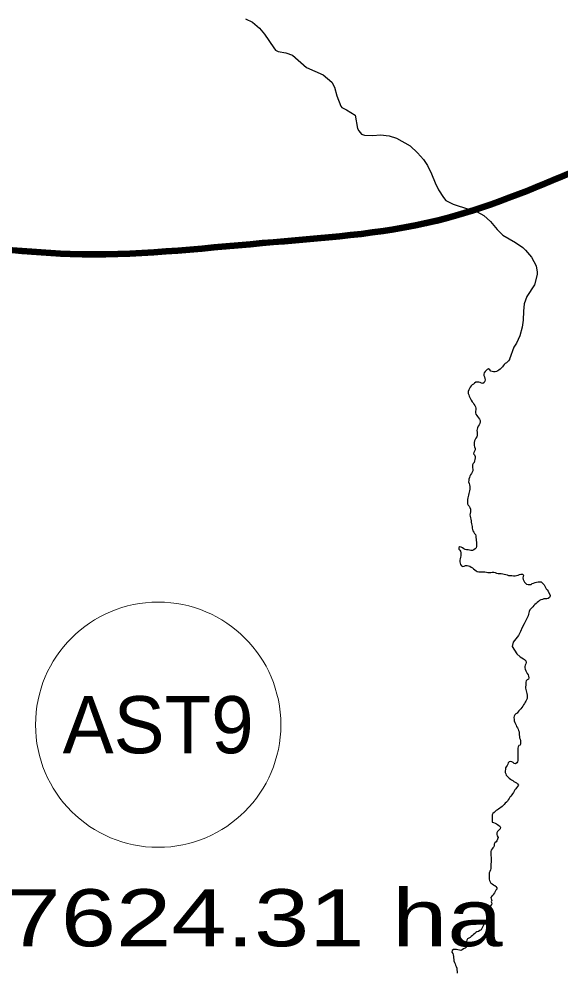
# Model space of a CAD drawing. Extents: x -1643653 to 4543381, y 1624270 to 13878484.
# Drawn here: x 730025 to 734768, y 8959914 to 8968257 of the extents above; entities that cross this region are included whole.
import ezdxf
from ezdxf.enums import TextEntityAlignment as Align

# ---------------------------------------------------------------- set-up
doc = ezdxf.new("R2010")
doc.units = 0
doc.header["$LTSCALE"] = 200
for name, color, linetype, lineweight in [('1', 7, 'Continuous', 13), ('24', 7, 'Continuous', 25), ('26', 7, 'Continuous', 106), ('27', 7, 'Continuous', 53), ('28', 7, 'Continuous', 53), ('45', 7, 'Continuous', 13)]:
    doc.layers.add(name, color=color, linetype=linetype, lineweight=lineweight)
doc.layers.add('63', color=7, linetype='Continuous')

msp = doc.modelspace()

# ---------------------------------------------------------------- linework, layer by layer
at = {"layer": '1', "lineweight": 25}
msp.add_spline([(814781, 9009175.5), (814787.2, 9009173.4), (814796.9, 9009173.4), (814799.4, 9009172.4), (814805.1, 9009174.5), (814805.6, 9009176.5), (814811.7, 9009179.5), (814811.7, 9009179.5), (814801.5, 9009181), (814790.7, 9009181.5), (814784.1, 9009183.1), (814777.4, 9009185.1), (814778.4, 9009175.5)], degree=3, dxfattribs=at)
at = {"layer": '24'}
for points in [[(732006.1, 8968259.5), (732068.7, 8968231.4), (732130.1, 8968177.5), (732172.3, 8968124.3), (732254.1, 8968003.8), (732270.8, 8967986), (732292.3, 8967973.5), (732359.4, 8967962.3), (732419.1, 8967940.3), (732541.4, 8967832.4), (732686.6, 8967768.5), (732762.4, 8967705.5), (732787.2, 8967659.9), (732807.8, 8967584.8), (732842.4, 8967493.1), (732851.1, 8967484), (732892.3, 8967462.8), (732967.3, 8967414.9), (732986, 8967300), (732997.8, 8967278.1), (733022.8, 8967248.5), (733047.5, 8967241.4), (733120.3, 8967238.6), (733188.8, 8967243.5), (733264.7, 8967233.7), (733328, 8967214.7), (733447.7, 8967146.1), (733512.9, 8967086.8), (733564.5, 8967027.4), (733599.2, 8966975.3), (733599.2, 8966975.3), (733635.8, 8966903.5)], [(733635.8, 8966903.5), (733667.4, 8966823.6), (733697.2, 8966763.3), (733739, 8966694.9), (733760.7, 8966668.4), (733825.8, 8966637.8), (733959, 8966591.6), (734034.5, 8966569.7), (734094.6, 8966536.2), (734151.5, 8966485), (734209.2, 8966415.7), (734259.6, 8966363.7), (734370.9, 8966301.9), (734433.4, 8966256), (734458.6, 8966232.5), (734511.2, 8966171.1), (734552, 8966096.3), (734560.3, 8966041.1), (734559.6, 8966020.2), (734537.3, 8965930.7), (734471.1, 8965828), (734446.2, 8965764.4), (734439.5, 8965701), (734438, 8965620.3), (734427.4, 8965560.6), (734408.2, 8965484.4), (734379, 8965420.6), (734356.7, 8965384.2), (734317.4, 8965278.9)], [(734317.4, 8965278.9), (734316.7, 8965277.6), (734309.6, 8965266), (734300.3, 8965256.2), (734290.8, 8965248), (734280, 8965241.5), (734271, 8965232.4), (734262.1, 8965222.2), (734255.2, 8965210.8), (734246, 8965201.4), (734235.3, 8965192.4), (734225.2, 8965183.6), (734214.5, 8965176.8), (734203.3, 8965171.2), (734191.1, 8965169), (734176.5, 8965168.2), (734165.4, 8965170.5), (734153.3, 8965175.2), (734146.5, 8965187.1), (734135.5, 8965193.7), (734123.7, 8965189.1), (734113.9, 8965181), (734104.7, 8965171.5), (734096.9, 8965160.2), (734092, 8965148.5), (734093.8, 8965135.7), (734099.1, 8965124.2), (734101.8, 8965111.2), (734104.4, 8965098.9), (734101.7, 8965086.3), (734094.8, 8965075.1), (734085.3, 8965066.8), (734072.7, 8965069.6), (734061.6, 8965075.9), (734048.7, 8965077.6), (734035.9, 8965079.3), (734022.6, 8965077.8), (734012.9, 8965069.3), (734002.3, 8965061.6), (733992.1, 8965054.2), (733982.6, 8965044.5), (733973.5, 8965035.4), (733966.4, 8965023.8), (733961.2, 8965011.2), (733957.4, 8964996.8), (733956.8, 8964980.1), (733961.7, 8964967.6), (733965, 8964954.8), (733969.4, 8964942.7), (733975.5, 8964931.1), (733983, 8964920.4), (733992.3, 8964907.2), (733999.9, 8964896), (734007, 8964885.5), (734014.1, 8964874.7), (734019.1, 8964863.1), (734023, 8964850.6), (734021.8, 8964836.9), (734020.6, 8964824.1), (734020.5, 8964810.9), (734024.2, 8964798.7), (734031.2, 8964786.5), (734039.1, 8964776.3), (734045.8, 8964764.7), (734054.2, 8964754.9)], [(734054.2, 8964754.9), (734060.9, 8964743.3), (734062.1, 8964730.9), (734057.1, 8964716.4), (734051.1, 8964704.2), (734044.2, 8964692), (734039, 8964679.5), (734033.5, 8964667.7), (734031.7, 8964654.4), (734034.2, 8964641.1), (734034.2, 8964628.3), (734034.1, 8964613), (734031.7, 8964599), (734024.3, 8964586.6), (734018.8, 8964574.7), (734012.7, 8964563), (734010, 8964550.6), (734009.5, 8964537.9), (734009, 8964524.6), (734010.7, 8964510.9), (734016.3, 8964498.6), (734016.6, 8964486), (734010.2, 8964474.6), (734005, 8964463.3), (734003.8, 8964450.7), (734012.6, 8964441.7), (734016, 8964428.6), (734016.2, 8964415.1), (734015.3, 8964401.5), (734012.5, 8964389.2), (734008.2, 8964375), (733999.7, 8964365), (733992.6, 8964354.2), (733992.8, 8964341.2), (733995.2, 8964328.2), (733996.5, 8964315.3), (733996.1, 8964302.6)], [(733996.1, 8964302.6), (733991.3, 8964290.8), (733985.7, 8964278.4), (733977, 8964266.7), (733970.8, 8964254.3), (733966.8, 8964241.9), (733962.8, 8964229.6), (733960.8, 8964216.6), (733959.5, 8964204), (733963.7, 8964190.5), (733968, 8964177.9), (733970, 8964165.6), (733970.8, 8964152.7), (733969.3, 8964140.3), (733967.8, 8964127), (733965.9, 8964114.5), (733963.3, 8964101.8), (733960.2, 8964089.4), (733957.5, 8964076.7), (733954, 8964064.3), (733950.2, 8964052), (733949.4, 8964039.4), (733948.8, 8964026.1), (733950.4, 8964013.4), (733956.9, 8964002.4), (733964.9, 8963992.1), (733970.9, 8963980.8), (733975.1, 8963967.2), (733977.1, 8963954.1), (733977.3, 8963941.3), (733974.7, 8963928.5), (733969.8, 8963916.5), (733973.1, 8963904.2), (733975.6, 8963891), (733978.1, 8963878), (733980.9, 8963864.1), (733983.6, 8963851.7), (733985.7, 8963839), (733987.3, 8963825.2), (733990.2, 8963813), (733991.4, 8963800.2), (733993.4, 8963787.4), (733998.3, 8963775.9), (734004.5, 8963764.8), (734011.8, 8963753.8), (734019.7, 8963743.9), (734023.1, 8963731.8), (734024.4, 8963719), (734025.3, 8963704.3), (734026.4, 8963691.4), (734027.8, 8963677.9), (734028.3, 8963664.8), (734028.3, 8963651.9), (734028.2, 8963639.3), (734025.8, 8963627), (734017.3, 8963617.8), (734005.2, 8963608.5), (733993.3, 8963604.6), (733979.8, 8963604.3), (733967.2, 8963605.8), (733955.4, 8963610.6), (733942.5, 8963609.8), (733929.6, 8963614), (733918.5, 8963620.1), (733907.4, 8963627.1)], [(733907.4, 8963627.1), (733896, 8963632.6), (733883.9, 8963636.4), (733873.5, 8963629), (733873.4, 8963616.1), (733881.9, 8963606.8), (733890.4, 8963597.1), (733892.8, 8963584.5), (733892.8, 8963571.2), (733891.7, 8963557.6), (733888.4, 8963545.2), (733885.2, 8963532.5), (733883.4, 8963519.3), (733883.6, 8963506.2), (733884.6, 8963493.5), (733889.7, 8963481.7), (733897.6, 8963469.9), (733908.2, 8963462.6), (733921.2, 8963465.7), (733932.8, 8963471.8), (733947.2, 8963473.3), (733959.5, 8963471.2), (733971.9, 8963465.6), (733982.9, 8963458.6), (733993.4, 8963451), (734003.9, 8963442.6), (734014.3, 8963435.6), (734024.7, 8963427.4), (734036.2, 8963420), (734048.7, 8963417.4), (734061.5, 8963417), (734075.2, 8963416.7), (734088.5, 8963416.8), (734101.5, 8963418.1), (734115.2, 8963415.3), (734127.4, 8963412.7), (734140.3, 8963411.9)], [(734140.3, 8963411.9), (734153.1, 8963412.5), (734166.7, 8963413), (734179.8, 8963413), (734192.9, 8963411.4), (734204.7, 8963406.1), (734217.6, 8963403.3), (734230.9, 8963401.8), (734244.9, 8963401.4), (734258.5, 8963399.5), (734272.1, 8963396.5), (734284.7, 8963393.3), (734297.7, 8963389.8), (734310, 8963386.4), (734324.6, 8963384.7), (734339.7, 8963384.1), (734353.5, 8963383.7), (734366.6, 8963383.7), (734380.1, 8963384.7), (734392.7, 8963388.3), (734405.8, 8963393.8), (734418.5, 8963396.7), (734431.2, 8963396.6), (734441, 8963388.7), (734438.8, 8963376.4), (734433.9, 8963364.4), (734437.2, 8963351.6), (734442.7, 8963339.3), (734449.4, 8963327.7), (734457.2, 8963316.7), (734467.7, 8963309.5), (734480.4, 8963305.5), (734493.4, 8963305.1), (734506.2, 8963307.8), (734517.6, 8963314.2), (734529, 8963319.3), (734541.9, 8963323.9), (734554.4, 8963327), (734568.6, 8963330.6), (734581.7, 8963331.2), (734594.2, 8963329.3), (734605.3, 8963322.3), (734613.5, 8963312.8), (734620.4, 8963302.1), (734626.4, 8963290.9), (734633.3, 8963280.1), (734640, 8963269.1), (734647.3, 8963258.4), (734655.3, 8963248.2), (734662.7, 8963234.7), (734672.8, 8963211.7)], [(734672.8, 8963211.7), (734674.2, 8963206.7), (734674.2, 8963203.6), (734671.8, 8963197.4), (734666.7, 8963191.8), (734656.5, 8963184.6), (734644, 8963181), (734630.8, 8963180.4), (734617.4, 8963180.5), (734606.2, 8963174.5), (734593.3, 8963171.7), (734582, 8963165), (734571.1, 8963158.4), (734560.2, 8963150), (734550, 8963141.1), (734540.7, 8963132.2), (734531.7, 8963121.8), (734523.2, 8963111.8), (734513.7, 8963102.3), (734503.3, 8963094.3), (734495.2, 8963084.6), (734491.5, 8963070.7), (734487.3, 8963058.8), (734483.8, 8963046.6), (734481.8, 8963033.4), (734475.8, 8963021.3), (734469.1, 8963010), (734463.7, 8962997.9), (734452.3, 8962973.1)], [(734452.3, 8962973.1), (734447.6, 8962962.4), (734429.7, 8962928.5), (734414.2, 8962893.9), (734396.5, 8962860.8), (734373.9, 8962829.8), (734350.6, 8962800.1), (734340.4, 8962763.4), (734361.6, 8962732.1), (734382.8, 8962699.1), (734411.5, 8962673.7), (734426.3, 8962663.6), (734439.8, 8962657), (734450.1, 8962649.5), (734460.7, 8962637.1), (734463.7, 8962623.8), (734462.3, 8962611.2), (734455.9, 8962600), (734451.7, 8962588.5), (734451.6, 8962576.2), (734454.6, 8962563.8), (734460.7, 8962551.3), (734466, 8962539.4), (734473.2, 8962527.7), (734480.5, 8962515.1), (734485.3, 8962503.2), (734487.4, 8962490.2), (734483.7, 8962478.7), (734472.9, 8962472.5), (734463.9, 8962463.6), (734460.9, 8962451.8), (734460.9, 8962439.4), (734460.8, 8962426.2), (734458.8, 8962411.3), (734458.1, 8962398.5), (734460, 8962386.5), (734462.6, 8962374.7), (734466.6, 8962362.6), (734470.8, 8962350.7), (734471.7, 8962337.7), (734471.5, 8962322.5), (734471.3, 8962308.9), (734467.4, 8962297.2), (734460.8, 8962286.3), (734455.3, 8962275.4), (734448.8, 8962263.2), (734441, 8962251.4), (734433.2, 8962240.7), (734425.2, 8962229), (734417.4, 8962219.1), (734409.1, 8962209), (734400, 8962199.1), (734391.7, 8962190), (734383.7, 8962181), (734374.2, 8962173.1), (734366, 8962164.3), (734357.8, 8962153.6), (734354.8, 8962141), (734357.8, 8962124), (734360.1, 8962112), (734364.5, 8962097.4), (734370.5, 8962085.5), (734375.3, 8962073.5), (734380.1, 8962061.9), (734387.2, 8962050.9), (734392.9, 8962039.6), (734398.1, 8962027.3), (734401.7, 8962015.2), (734402.3, 8962002.2), (734402.4, 8961989.4), (734404.1, 8961976.6), (734406.8, 8961963.1), (734410.8, 8961952.5), (734414.1, 8961938.9), (734414.2, 8961925.2), (734413.8, 8961912.3), (734411.4, 8961900), (734399.9, 8961895.9), (734394.8, 8961885), (734391.5, 8961872.9), (734391.2, 8961870.4), (734391.1, 8961855.7), (734391, 8961841.3), (734390.9, 8961829.3), (734390.8, 8961816.6), (734390.7, 8961803.9), (734390.3, 8961791), (734390.1, 8961778.6), (734390, 8961766.5), (734388, 8961754.5), (734380.7, 8961744.3), (734371, 8961736.2), (734358.2, 8961738.1), (734350.1, 8961747.3), (734338.7, 8961752.7), (734327, 8961755.8), (734315.1, 8961754.3), (734307.7, 8961744), (734302.1, 8961733.4), (734296.4, 8961722.2), (734289.2, 8961711.3)], [(734289.2, 8961711.3), (734283.8, 8961700), (734281.5, 8961688.1), (734280.9, 8961674.6), (734280.8, 8961661.6), (734284.7, 8961649.7), (734287.4, 8961637.4), (734296.4, 8961627.5), (734306.7, 8961619), (734316.1, 8961610.8), (734326.2, 8961603.1), (734336, 8961596), (734346.8, 8961589.7), (734356.9, 8961582), (734368.8, 8961575.5), (734379.9, 8961568.9), (734388.6, 8961559.9), (734395.6, 8961549.8), (734388.5, 8961537.7), (734380.5, 8961527.4), (734372.8, 8961518.1), (734365.6, 8961507.4), (734359.4, 8961496), (734352.2, 8961485.5), (734344.5, 8961473.6), (734337.4, 8961463.9), (734328.9, 8961454.1), (734321.4, 8961443.2), (734315, 8961432.6), (734307.4, 8961421.2), (734299.3, 8961410.7), (734290.8, 8961400.6), (734280.7, 8961391.1), (734271.1, 8961380.8), (734263, 8961371.6), (734254, 8961362.1), (734243, 8961354.4), (734232.2, 8961347.1), (734222.1, 8961340.4), (734211.8, 8961333.8), (734201, 8961327), (734191.4, 8961318.2), (734182.9, 8961308.7), (734173.4, 8961301.1), (734167, 8961290.8), (734166.8, 8961278.6), (734166.7, 8961265.9), (734166.4, 8961252.4), (734165.8, 8961238.4), (734167.3, 8961226.5), (734178.3, 8961221.3), (734191, 8961218.2), (734202.9, 8961212.1), (734213, 8961204.5), (734223.8, 8961197.5), (734234.3, 8961191.3), (734239.4, 8961180.2), (734236.8, 8961167.9), (734227.7, 8961158.7), (734219.6, 8961150.8), (734213.2, 8961144.3), (734207.2, 8961131.5), (734207.9, 8961118.3), (734211.4, 8961106.2), (734218, 8961091.1)], [(734218, 8961091.1), (734207.8, 8961062.9), (734200, 8961053), (734190.9, 8961044.2), (734184.6, 8961033.6), (734182.6, 8961021.3), (734181.7, 8961009.3), (734171.8, 8961001.8), (734165.3, 8960991.3), (734157.6, 8960980.9), (734153.4, 8960969.1), (734153.9, 8960956.9), (734155.7, 8960944.8), (734155.6, 8960930.8), (734157.2, 8960918.6), (734157.3, 8960903.8), (734157.4, 8960891.6), (734158.6, 8960889.5), (734158.7, 8960875.6), (734155.4, 8960860.1), (734154.8, 8960846.8), (734154.5, 8960832.9), (734154.7, 8960820.1), (734151.4, 8960807.7), (734146.5, 8960794.6), (734140.1, 8960780.9), (734140, 8960767.8), (734139.7, 8960754.8), (734139.4, 8960740.2), (734140.4, 8960727.2), (734143.2, 8960714.9), (734147.9, 8960702.2), (734155.3, 8960690.7), (734166.3, 8960684.7), (734176.8, 8960677.5), (734187.8, 8960671.4), (734189.3, 8960669.8)], [(734189.3, 8960669.8), (734197.1, 8960661.3), (734205.7, 8960651.9), (734207.8, 8960639.2), (734198.6, 8960629.6), (734192.4, 8960618.6), (734185.6, 8960607.7), (734178.1, 8960596.2), (734172.6, 8960584.9), (734163.4, 8960576.4), (734155.8, 8960565.4), (734158.7, 8960553), (734164.3, 8960541.4), (734158.6, 8960528.3), (734163.7, 8960516.2), (734160.8, 8960503.2), (734153, 8960493), (734150.5, 8960481.4), (734151.3, 8960469.9), (734157.4, 8960454), (734161.1, 8960441.5), (734162.3, 8960428.1), (734164.3, 8960415.1), (734164.5, 8960402.2), (734163.1, 8960389.5), (734158.2, 8960377.6), (734150.7, 8960367.4), (734141.7, 8960366.9), (734131.8, 8960362.7), (734121.8, 8960358.9), (734113.8, 8960347.7), (734103.8, 8960338.3), (734094.2, 8960329.3), (734087.1, 8960318.7), (734080.9, 8960307.4), (734075.3, 8960295.5), (734070.1, 8960283.9), (734057.8, 8960277.4), (734046.2, 8960267.9), (734033.3, 8960266.2), (734022.6, 8960259.8), (734013.1, 8960249.4), (734003.4, 8960241), (733993.2, 8960233), (733983.7, 8960224.1), (733973.5, 8960216.7), (733963.2, 8960208.9), (733950.5, 8960205.4), (733944.1, 8960193.5), (733941.6, 8960180.5), (733944.1, 8960167.2), (733947, 8960154.9), (733945.1, 8960142.1), (733938.6, 8960128.8), (733928.6, 8960120.9), (733915.5, 8960116.3), (733904.7, 8960108.7), (733893.3, 8960102.3), (733880.1, 8960103.4), (733866.8, 8960106.6), (733854.8, 8960111), (733841.7, 8960111.4), (733828.3, 8960110), (733814.9, 8960100.8), (733814.5, 8960086.4)], [(733814.5, 8960086.4), (733821.2, 8960074.7), (733825.6, 8960062.8), (733828.5, 8960050.2), (733828.2, 8960037.1), (733829.8, 8960023.7), (733832, 8960011.3), (733837.2, 8959997.6), (733842.3, 8959985.5), (733846.4, 8959973.3), (733851.2, 8959961.1), (733856.7, 8959946), (733856.5, 8959932.7), (733859.7, 8959919.4), (733860.2, 8959902.9)]]:
    msp.add_lwpolyline(points, dxfattribs=at)
at = {"layer": '26'}
msp.add_spline([(738852.4, 8967397.8), (738119.2, 8967456.1), (736819.8, 8967385.2), (735978.7, 8967299.6), (734932.4, 8966935.1), (733681.7, 8966482.5), (732152.4, 8966285.3), (730470.8, 8966190.5), (727806.8, 8965794.5), (726426, 8965189.7), (726351.8, 8965240.9), (726326.3, 8965228.3)], degree=3, dxfattribs=at)
at = {"layer": '27'}
msp.add_spline([(738852.4, 8967424), (738119.2, 8967482.3), (736819.8, 8967411.3), (735978.7, 8967325.8), (734932.4, 8966961.3), (733681.7, 8966508.6), (732152.4, 8966311.4), (730470.8, 8966216.6), (727806.8, 8965820.6), (726426, 8965215.8), (726351.8, 8965267.1), (726326.3, 8965254.5)], degree=3, dxfattribs=at)
at = {"layer": '28'}
for points in [[(738852.4, 8967424), (738119.2, 8967482.3), (736819.8, 8967411.3), (735978.7, 8967325.8), (734932.4, 8966961.3), (733681.7, 8966508.6), (732152.4, 8966311.4), (730470.8, 8966216.6), (727806.8, 8965820.6), (726426, 8965215.8), (726351.8, 8965267.1), (726326.3, 8965254.5)], [(738852.4, 8967397.8), (738119.2, 8967456.1), (736819.8, 8967385.2), (735978.7, 8967299.6), (734932.4, 8966935.1), (733681.7, 8966482.5), (732152.4, 8966285.3), (730470.8, 8966190.5), (727806.8, 8965794.5), (726426, 8965189.7), (726351.8, 8965240.9), (726326.3, 8965228.3)]]:
    msp.add_spline(points, degree=3, dxfattribs=at)
at = {"layer": '45'}
msp.add_circle((731242.5, 8962078.8), 1073.6, dxfattribs=at)

# ---------------------------------------------------------------- texts
msp.add_text('AST9', height=500, dxfattribs=at).set_placement((731242.5, 8961828.8), align=Align.CENTER)
at = {"layer": '63', "width": 1.3}
msp.add_text(' 17624.31 ha', height=500, dxfattribs=at).set_placement((729181.6, 8960138.6))

doc.saveas('drawing.dxf')
